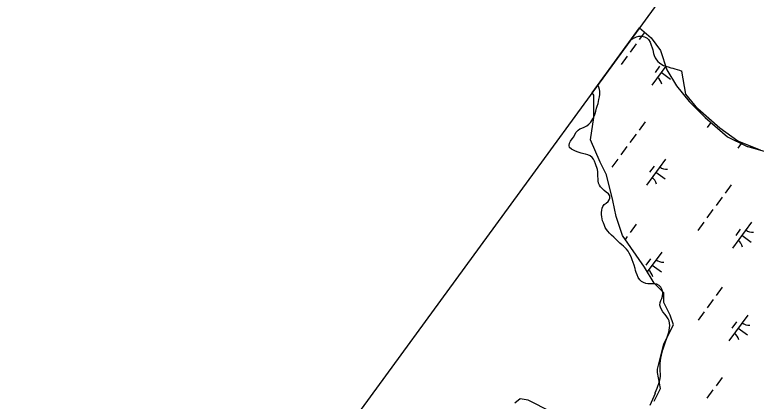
# Model space of a CAD drawing. Extents: x 3905714 to 3926767, y 183354 to 205755.
# Drawn here: x 3913181 to 3914338, y 195747 to 196350 of the extents above; entities that cross this region are included whole.
import ezdxf

# ---------------------------------------------------------------- set-up
doc = ezdxf.new("R2010")
doc.units = 0
for name, color, linetype in [('V-GRID-FRAM', 7, 'Continuous'), ('V-TOPO-SHOR', 7, 'Continuous'), ('V-WETL-SWMP', 7, 'Continuous')]:
    doc.layers.add(name, color=color, linetype=linetype)

msp = doc.modelspace()

# ---------------------------------------------------------------- linework, layer by layer
at = {"layer": 'V-GRID-FRAM'}
msp.add_lwpolyline([(3924287.8, 196971.1), (3915521.4, 185005.6), (3909313.3, 189695.8), (3918205.9, 201877.9), (3924287.8, 196971.1)], dxfattribs=at)
at = {"layer": 'V-TOPO-SHOR'}
for points in [[(3914142.7, 196311.6), (3914144.9, 196312.9), (3914147.7, 196314.2), (3914150.8, 196315.4)], [(3914150.8, 196315.4), (3914154.6, 196316.4), (3914159.4, 196316.6), (3914163.4, 196315.7), (3914167.3, 196313.7), (3914169.7, 196311.2), (3914172, 196307.5), (3914173.9, 196302.8), (3914175.2, 196298.7), (3914176.1, 196295.4), (3914177.5, 196289.8), (3914178.5, 196286.4), (3914179.9, 196282.8), (3914182.1, 196279.5), (3914184.3, 196277.2), (3914186.5, 196275.1), (3914190.3, 196272.4), (3914193.1, 196271), (3914196.5, 196269.8), (3914200.5, 196268.6), (3914204.3, 196267.5), (3914207.4, 196266.6), (3914210.7, 196265.8), (3914214.4, 196264.8), (3914217.8, 196263.8), (3914221.4, 196262.2)], [(3914344.3, 196138.9), (3914308.7, 196153), (3914281, 196173.3), (3914246.8, 196203.5), (3914227.6, 196226.1), (3914221.4, 196262.2)], [(3914096.5, 196041.6), (3914096.9, 196045.3), (3914097.4, 196048.3), (3914098.3, 196051.1), (3914100.6, 196054.1), (3914103.6, 196056), (3914106.6, 196058.6), (3914108.4, 196061.1), (3914109.5, 196064.1), (3914109.2, 196067.3), (3914107, 196070.5), (3914103.4, 196073.1), (3914100.4, 196075.6), (3914097.2, 196078.9), (3914094.6, 196081.6), (3914093.1, 196084.4), (3914091.7, 196087.4), (3914091, 196090.9), (3914090.9, 196094.1), (3914090.8, 196098), (3914090.7, 196101.2), (3914090.3, 196105.2), (3914090, 196108.5), (3914089.1, 196111.5), (3914088, 196114.3), (3914087, 196117.5), (3914085.2, 196121.8), (3914083.7, 196124.8), (3914081.6, 196127.5), (3914078.5, 196130), (3914074.7, 196131.7), (3914071.5, 196132.7), (3914068.5, 196133.2), (3914064.5, 196134.3), (3914060, 196135.7), (3914055.9, 196137.2), (3914052.4, 196138.6), (3914049.3, 196140.6), (3914046.5, 196142.8), (3914045.8, 196146.2), (3914046.4, 196149.5), (3914048, 196152.7), (3914050.6, 196156.5), (3914053.1, 196159.7), (3914054.9, 196163), (3914056.8, 196166.7), (3914060.1, 196170), (3914062.7, 196171.9), (3914065.6, 196173.1), (3914069.2, 196174.7), (3914073.2, 196176.7), (3914076.7, 196179.4), (3914079.8, 196182.7), (3914082.9, 196187.5), (3914085.4, 196192.7), (3914086.6, 196196), (3914087.5, 196199.6), (3914088.7, 196204.2), (3914089.6, 196207.2), (3914090.9, 196211.7), (3914091.6, 196214.7), (3914092.3, 196217.9), (3914093.1, 196222), (3914093.6, 196225.5), (3914093.5, 196230.6), (3914093.2, 196233.6), (3914092.1, 196237), (3914090.7, 196240.5)], [(3914179.8, 195759), (3914180.2, 195760.4), (3914181.5, 195763.7), (3914182.9, 195767.2), (3914184.4, 195770.8), (3914185.7, 195774.6), (3914186.9, 195778.1), (3914187.6, 195782.2), (3914188.3, 195786.8), (3914188.3, 195790.3), (3914187.9, 195793.7), (3914187.9, 195798.2), (3914187.7, 195802.2), (3914187.7, 195805.9), (3914188.4, 195810.1), (3914188.9, 195814.4), (3914190, 195818.8), (3914190.9, 195823.2), (3914192.1, 195827.4), (3914193.1, 195830.5), (3914194.3, 195835.2), (3914195.9, 195839.6), (3914198, 195845.2), (3914199.8, 195850.3), (3914201.3, 195854.9), (3914202, 195858.1), (3914202.5, 195861.8), (3914202.8, 195865.3), (3914202.4, 195868.7), (3914201.8, 195872.3), (3914200.4, 195875.8), (3914198.4, 195878.9), (3914195.5, 195882.4), (3914192, 195886.8), (3914189.9, 195890.2), (3914188.2, 195893.8), (3914187.5, 195896.8), (3914187.6, 195901), (3914188.9, 195904.2), (3914190.3, 195907.3), (3914191.5, 195911.2), (3914192.1, 195915.5), (3914191.5, 195918.7), (3914190.5, 195921.9), (3914188.8, 195925.1), (3914186.2, 195927.7), (3914182.7, 195929.5), (3914179.6, 195930.2), (3914176.1, 195930.1), (3914172.6, 195930), (3914168.5, 195930.1), (3914165.5, 195930.8), (3914161.9, 195932.3), (3914158.5, 195934.1), (3914155.9, 195936.7), (3914153.6, 195940.1), (3914151.7, 195944.4), (3914150.4, 195948.1), (3914149.5, 195951.1), (3914148.6, 195954.3), (3914147.1, 195959.3), (3914145.7, 195963.7), (3914144.3, 195967.6), (3914143.1, 195970.8), (3914142, 195973.6), (3914139.6, 195978.2), (3914137.8, 195981.2), (3914135.5, 195984.2), (3914132.9, 195986.8), (3914130.6, 195989.1), (3914127.9, 195991.2), (3914125.1, 195993.8), (3914122.2, 195996.5), (3914118.9, 195999.6), (3914115.3, 196002.8), (3914111.8, 196006.4), (3914108.7, 196009.5), (3914105.9, 196012.3), (3914103.9, 196014.8), (3914102.1, 196017.9), (3914100.7, 196021.1), (3914099.2, 196025.3), (3914098, 196028.7), (3914097.2, 196031.7), (3914096.7, 196034.7), (3914096.3, 196038.2), (3914096.5, 196041.6)], [(3914017.9, 195730.6), (3913981.7, 195748.6), (3913969.6, 195750.6), (3913961.2, 195744.2)], [(3914179.8, 195759), (3914171.8, 195740.5)]]:
    msp.add_lwpolyline(points, dxfattribs=at)
at = {"layer": 'V-WETL-SWMP'}
for p, q in [((3914081.8, 196228.2), (3914155.6, 196329.4)), ((3914155.6, 196329.4), (3914173.6, 196314)), ((3914163.6, 196322.6), (3914155.2, 196311.2)), ((3914150.5, 196304.7), (3914141, 196291.8)), ((3914173.6, 196314), (3914188.5, 196294.1)), ((3914188.5, 196294.1), (3914198.4, 196264.3)), ((3914136.3, 196285.4), (3914126.8, 196272.4)), ((3914196.5, 196269.9), (3914174.8, 196240.2)), ((3914186.9, 196269.8), (3914179.8, 196260.1)), ((3914189.5, 196260.4), (3914204, 196249.7)), ((3914198.4, 196264.3), (3914213.3, 196239.4)), ((3914213.3, 196239.4), (3914233.2, 196214.5)), ((3914084.1, 196224.5), (3914081.8, 196228.2)), ((3914084.1, 196209.6), (3914084.1, 196224.5)), ((3914233.2, 196214.5), (3914258.1, 196189.7)), ((3914084.1, 196189.7), (3914084.1, 196209.6)), ((3914079.1, 196154.9), (3914084.1, 196189.7)), ((3914258.1, 196189.7), (3914292.8, 196159.8)), ((3914164.3, 196183), (3914154.9, 196170.1)), ((3914266.9, 196182.1), (3914261, 196174.1)), ((3914094.1, 196120.1), (3914079.1, 196154.9)), ((3914150.1, 196163.7), (3914140.7, 196150.7)), ((3914292.8, 196159.8), (3914322.7, 196144.9)), ((3914135.9, 196144.3), (3914126.5, 196131.4)), ((3914314.2, 196149.1), (3914308.9, 196141.9)), ((3914322.7, 196144.9), (3914357.4, 196135)), ((3914104, 196100.2), (3914094.1, 196120.1)), ((3914121.8, 196124.9), (3914112.3, 196112)), ((3914195.9, 196124.6), (3914166.4, 196084.3)), ((3914178.5, 196113.8), (3914171.4, 196104.2)), ((3914113.9, 196060.4), (3914104, 196100.2)), ((3914181.2, 196104.4), (3914195.7, 196093.8)), ((3914298.5, 196084.7), (3914289, 196071.8)), ((3914118.9, 196035.5), (3914113.9, 196060.4)), ((3914284.3, 196065.3), (3914274.9, 196052.4)), ((3914270.1, 196046), (3914260.7, 196033.1)), ((3914128.8, 196005.7), (3914118.9, 196035.5)), ((3914255.9, 196026.6), (3914246.5, 196013.7)), ((3914330.1, 196026.3), (3914300.6, 195986)), ((3914150.5, 196023.3), (3914141.1, 196010.4)), ((3914312.7, 196015.5), (3914305.6, 196005.8)), ((3914163.6, 195956), (3914128.8, 196005.7)), ((3914136.3, 196004), (3914133.1, 195999.6)), ((3914315.3, 196006.1), (3914329.9, 195995.5)), ((3914190.2, 195979.8), (3914167.7, 195949.1)), ((3914172.7, 195969), (3914165.6, 195959.3)), ((3914175.4, 195959.6), (3914189.9, 195949)), ((3914178.5, 195931.1), (3914163.6, 195956)), ((3914193.4, 195916.2), (3914178.5, 195931.1)), ((3914284.7, 195925), (3914275.3, 195912.1)), ((3914193.4, 195901.3), (3914193.4, 195916.2)), ((3914203.4, 195881.4), (3914193.4, 195901.3)), ((3914270.5, 195905.7), (3914261.1, 195892.8)), ((3914208.4, 195866.5), (3914203.4, 195881.4)), ((3914256.3, 195886.3), (3914246.9, 195873.4)), ((3914324.3, 195881.5), (3914294.8, 195841.1)), ((3914193.4, 195836.6), (3914208.4, 195866.5)), ((3914306.9, 195870.7), (3914299.8, 195861)), ((3914309.6, 195861.3), (3914324.1, 195850.7)), ((3914183.5, 195796.9), (3914193.4, 195836.6)), ((3914183.5, 195791.9), (3914183.5, 195796.9)), ((3914188.5, 195767), (3914183.5, 195791.9)), ((3914284.4, 195784), (3914274.9, 195771.1)), ((3914178.5, 195747.1), (3914188.5, 195767)), ((3914270.2, 195764.6), (3914260.7, 195751.7))]:
    msp.add_line(p, q, dxfattribs=at)
for centre, start, end in [((3914206, 196282.5), 233, 240.8942), ((3914173.4, 196237.9), 13, 54.5436), ((3914307.6, 196139.6), 13, 15.6813), ((3914197.7, 196126.6), 233, 274.5436), ((3914165, 196082), 13, 54.5436), ((3914331.9, 196028.3), 233, 274.5436), ((3914299.2, 195983.7), 13, 54.5436), ((3914191.9, 195981.8), 233, 274.5436), ((3914159.3, 195937.2), 13, 54.5436), ((3914326.1, 195883.4), 233, 274.5436), ((3914293.4, 195838.9), 13, 54.5436)]:
    msp.add_arc(centre, 17.6, start, end, dxfattribs=at)

doc.saveas('drawing.dxf')
